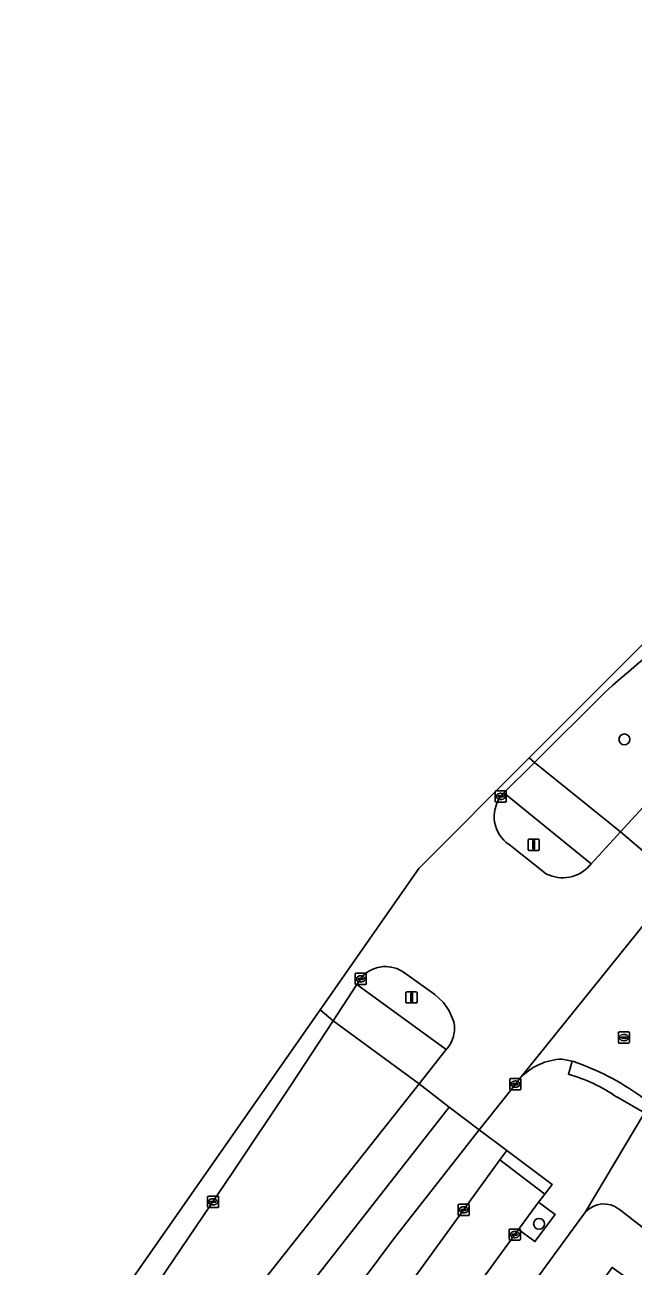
# Model space of a CAD drawing. Extents: x 160102 to 160934, y 382045 to 382923.
# Drawn here: x 160379.8 to 160434.4, y 382582.2 to 382693.6 of the extents above; entities that cross this region are included whole.
import ezdxf

# ---------------------------------------------------------------- set-up
doc = ezdxf.new("R2010")
doc.units = 0
for name, color, linetype in [('IMGEO_Berm_groen', 7, 'Continuous'), ('IMGEO_Boom', 7, 'Continuous'), ('IMGEO_Groenvoorziening', 7, 'Continuous'), ('IMGEO_Kolk', 7, 'Continuous'), ('IMGEO_Lichtmast', 7, 'Continuous'), ('IMGEO_Rijbaan_lokaal_gesloten', 7, 'Continuous'), ('IMGEO_Rijbaan_lokaal_open', 7, 'Continuous'), ('IMGEO_Rioolput', 7, 'Continuous'), ('IMGEO_Verkeerseiland_open', 7, 'Continuous'), ('IMGEO_Voetpad_open', 7, 'Continuous')]:
    doc.layers.add(name, color=color, linetype=linetype)

msp = doc.modelspace()

# ---------------------------------------------------------------- linework, layer by layer
at = {"layer": 'IMGEO_Berm_groen'}
for points in [[(160431.83, 382633.67), (160425.52, 382627.4), (160433.23, 382621.15), (160436.27, 382624.46)], [(160415.33, 382581.93), (160422.43, 382591.72), (160423.04, 382592.57), (160420.56, 382594.41), (160412.88, 382584.61), (160402.25, 382570.37), (160403.35, 382569.22), (160411.42, 382580.31)]]:
    msp.add_lwpolyline(points, dxfattribs=at)
msp.add_lwpolyline([(160381.05, 382555.68), (160397.52, 382576.23), (160400.32, 382579.75), (160415.17, 382598.54), (160407.47, 382604.21), (160403.64, 382598.36), (160398.47, 382590.63), (160389.21, 382576.92), (160373.64, 382555.27), (160334.03, 382500), (160303.99, 382458.49), (160308.58, 382455.46), (160331.77, 382487.41), (160333.57, 382489.91), (160359.61, 382526.08)], close=True, dxfattribs=at)
msp.add_arc((160573.2, 382473.4), 213.71, 123.3265, 131.4153, dxfattribs=at)
at = {"layer": 'IMGEO_Boom'}
for centre in [(160433.59, 382629.46), (160425.94, 382585.98)]:
    msp.add_circle(centre, 0.489, dxfattribs=at)
at = {"layer": 'IMGEO_Groenvoorziening'}
msp.add_lwpolyline([(160424.09, 382585.48), (160425.57, 382584.39), (160427.37, 382586.82), (160425.9, 382587.91)], close=True, dxfattribs=at)
msp.add_lwpolyline([(160430.11, 382587.05), (160424.13, 382578.86), (160428.22, 382576.18), (160432.49, 382582.07), (160435.12, 382580.17), (160435.4, 382580.55), (160436.84, 382579.51), (160436.58, 382579.14), (160440.91, 382576.01), (160437.21, 382570.91), (160439.69, 382569.05), (160445.75, 382577.45), (160433.11, 382587.31)], dxfattribs=at)
msp.add_arc((160431.75, 382585.56), 2.21, 52.0985, 137.7008, dxfattribs=at)
at = {"layer": 'IMGEO_Kolk'}
for p, q in [((160422, 382623.92), (160422, 382624.77)), ((160422.08, 382624.84), (160422.93, 382624.84)), ((160422.49, 382624.62), (160422.52, 382624.62)), ((160423, 382624.77), (160423, 382623.92)), ((160422.93, 382623.84), (160422.08, 382623.84)), ((160422.26, 382624.34), (160422.26, 382624.35)), ((160422.7, 382624.3), (160422.3, 382624.3)), ((160422.31, 382624.39), (160422.7, 382624.39)), ((160422.51, 382624.06), (160422.49, 382624.06)), ((160422.75, 382624.35), (160422.75, 382624.34)), ((160409.44, 382607.54), (160409.44, 382608.39)), ((160409.52, 382608.47), (160410.37, 382608.47)), ((160409.7, 382607.96), (160409.7, 382607.97)), ((160409.74, 382608.01), (160410.14, 382608.01)), ((160410.14, 382607.92), (160409.74, 382607.92)), ((160409.93, 382608.24), (160409.95, 382608.24)), ((160410.18, 382607.97), (160410.18, 382607.96)), ((160410.44, 382608.39), (160410.44, 382607.54)), ((160410.37, 382607.46), (160409.52, 382607.46)), ((160409.95, 382607.69), (160409.93, 382607.69)), ((160423.31, 382598.09), (160423.31, 382598.94)), ((160423.38, 382599.02), (160424.24, 382599.02)), ((160424.31, 382598.94), (160424.31, 382598.09)), ((160424.24, 382598.02), (160423.38, 382598.02)), ((160423.57, 382598.51), (160423.57, 382598.52)), ((160423.61, 382598.56), (160424.01, 382598.56)), ((160424.01, 382598.47), (160423.61, 382598.47)), ((160423.8, 382598.8), (160423.82, 382598.8)), ((160423.82, 382598.24), (160423.8, 382598.24)), ((160424.05, 382598.52), (160424.05, 382598.51)), ((160396.19, 382587.52), (160396.19, 382588.38)), ((160396.27, 382588.45), (160397.12, 382588.45)), ((160396.45, 382587.94), (160396.45, 382587.96)), ((160396.49, 382587.99), (160396.89, 382587.99)), ((160396.89, 382587.91), (160396.49, 382587.91)), ((160396.68, 382588.23), (160396.7, 382588.23)), ((160396.93, 382587.96), (160396.93, 382587.94)), ((160397.19, 382588.38), (160397.19, 382587.52)), ((160397.12, 382587.45), (160396.27, 382587.45)), ((160396.7, 382587.67), (160396.68, 382587.67)), ((160418.68, 382586.81), (160418.68, 382587.66)), ((160418.75, 382587.74), (160419.61, 382587.74)), ((160419.61, 382586.74), (160418.75, 382586.74)), ((160418.94, 382587.23), (160418.94, 382587.24)), ((160418.98, 382587.28), (160419.38, 382587.28)), ((160419.37, 382587.19), (160418.98, 382587.19)), ((160419.19, 382586.96), (160419.16, 382586.96)), ((160419.17, 382587.52), (160419.19, 382587.52)), ((160419.42, 382587.24), (160419.42, 382587.23)), ((160419.68, 382587.66), (160419.68, 382586.81)), ((160423.25, 382584.59), (160423.25, 382585.44)), ((160423.33, 382585.51), (160424.18, 382585.51)), ((160424.18, 382584.51), (160423.33, 382584.51)), ((160423.51, 382585.01), (160423.51, 382585.02)), ((160423.95, 382584.97), (160423.55, 382584.97)), ((160423.56, 382585.06), (160423.95, 382585.06)), ((160423.74, 382585.29), (160423.77, 382585.29)), ((160423.76, 382584.73), (160423.74, 382584.73)), ((160424, 382585.02), (160424, 382585.01)), ((160424.26, 382585.44), (160424.26, 382584.59))]:
    msp.add_line(p, q, dxfattribs=at)
for points in [[(160422, 382623.92), (160422, 382624.77)], [(160422.08, 382624.84), (160422.93, 382624.84)], [(160423, 382624.77), (160423, 382623.92)], [(160422.93, 382623.84), (160422.08, 382623.84)], [(160409.44, 382607.54), (160409.44, 382608.39)], [(160409.52, 382608.47), (160410.37, 382608.47)], [(160410.44, 382608.39), (160410.44, 382607.54)], [(160410.37, 382607.46), (160409.52, 382607.46)], [(160423.31, 382598.09), (160423.31, 382598.94)], [(160423.38, 382599.02), (160424.24, 382599.02)], [(160424.31, 382598.94), (160424.31, 382598.09)], [(160424.24, 382598.02), (160423.38, 382598.02)], [(160396.19, 382587.52), (160396.19, 382588.38)], [(160396.27, 382588.45), (160397.12, 382588.45)], [(160397.19, 382588.38), (160397.19, 382587.52)], [(160397.12, 382587.45), (160396.27, 382587.45)], [(160418.68, 382586.81), (160418.68, 382587.66)], [(160418.75, 382587.74), (160419.61, 382587.74)], [(160419.61, 382586.74), (160418.75, 382586.74)], [(160419.68, 382587.66), (160419.68, 382586.81)], [(160423.25, 382584.59), (160423.25, 382585.44)], [(160423.33, 382585.51), (160424.18, 382585.51)], [(160424.18, 382584.51), (160423.33, 382584.51)], [(160424.26, 382585.44), (160424.26, 382584.59)]]:
    msp.add_lwpolyline(points, dxfattribs=at)
for centre, radius, start, end in [((160422.08, 382624.77), 0.0765, 91.552, 178.448), ((160422.08, 382624.77), 0.0765, 91.552, 178.448), ((160422.93, 382624.77), 0.0765, 1.552, 88.448), ((160422.93, 382624.77), 0.0765, 1.552, 88.448), ((160422.08, 382623.92), 0.0765, 181.552, 268.448), ((160422.08, 382623.92), 0.0765, 181.552, 268.448), ((160422.3, 382624.35), 0.0403, 85.8775, 175.7526), ((160422.3, 382624.34), 0.0366, 178.938, 274.7102), ((160422.71, 382624.35), 0.0386, 1.7309, 96.639), ((160422.7, 382624.34), 0.043, 264.8664, 352.4533), ((160422.93, 382623.92), 0.0765, 271.552, 358.448), ((160422.93, 382623.92), 0.0765, 271.552, 358.448), ((160409.52, 382608.39), 0.0765, 91.552, 178.448), ((160409.52, 382608.39), 0.0765, 91.552, 178.448), ((160409.74, 382607.97), 0.0403, 85.8775, 175.7526), ((160409.74, 382607.96), 0.0366, 178.938, 274.7102), ((160410.15, 382607.97), 0.0386, 1.7309, 96.639), ((160410.14, 382607.96), 0.043, 264.8664, 352.4533), ((160410.37, 382608.39), 0.0765, 1.552, 88.448), ((160410.37, 382608.39), 0.0765, 1.552, 88.448), ((160409.52, 382607.54), 0.0765, 181.552, 268.448), ((160409.52, 382607.54), 0.0765, 181.552, 268.448), ((160410.37, 382607.54), 0.0765, 271.552, 358.448), ((160410.37, 382607.54), 0.0765, 271.552, 358.448), ((160423.39, 382598.94), 0.0765, 91.552, 178.448), ((160423.39, 382598.94), 0.0765, 91.552, 178.448), ((160424.23, 382598.94), 0.0765, 1.552, 88.448), ((160424.23, 382598.94), 0.0765, 1.552, 88.448), ((160423.39, 382598.09), 0.0765, 181.552, 268.448), ((160423.39, 382598.09), 0.0765, 181.552, 268.448), ((160423.61, 382598.52), 0.0403, 85.8775, 175.7526), ((160423.61, 382598.51), 0.0366, 178.938, 274.7102), ((160424.01, 382598.52), 0.0386, 1.7309, 96.639), ((160424.01, 382598.52), 0.043, 264.8664, 352.4533), ((160424.23, 382598.09), 0.0765, 271.552, 358.448), ((160424.23, 382598.09), 0.0765, 271.552, 358.448), ((160396.27, 382588.38), 0.0765, 91.552, 178.448), ((160396.27, 382588.38), 0.0765, 91.552, 178.448), ((160396.49, 382587.95), 0.0403, 85.8775, 175.7526), ((160396.49, 382587.94), 0.0366, 178.938, 274.7102), ((160396.9, 382587.96), 0.0386, 1.7309, 96.639), ((160396.89, 382587.95), 0.043, 264.8664, 352.4533), ((160397.12, 382588.38), 0.0765, 1.552, 88.448), ((160397.12, 382588.38), 0.0765, 1.552, 88.448), ((160396.27, 382587.53), 0.0765, 181.552, 268.448), ((160396.27, 382587.53), 0.0765, 181.552, 268.448), ((160397.12, 382587.53), 0.0765, 271.552, 358.448), ((160397.12, 382587.53), 0.0765, 271.552, 358.448), ((160418.75, 382587.66), 0.0765, 91.552, 178.448), ((160418.75, 382587.66), 0.0765, 91.552, 178.448), ((160418.75, 382586.81), 0.0765, 181.552, 268.448), ((160418.75, 382586.81), 0.0765, 181.552, 268.448), ((160418.98, 382587.24), 0.0403, 85.8775, 175.7526), ((160418.97, 382587.23), 0.0366, 178.938, 274.7102), ((160419.38, 382587.24), 0.043, 264.8664, 352.4533), ((160419.38, 382587.24), 0.0386, 1.7309, 96.639), ((160419.6, 382587.66), 0.0765, 1.552, 88.448), ((160419.6, 382587.66), 0.0765, 1.552, 88.448), ((160419.6, 382586.81), 0.0765, 271.552, 358.448), ((160419.6, 382586.81), 0.0765, 271.552, 358.448), ((160423.33, 382585.44), 0.0765, 91.552, 178.448), ((160423.33, 382585.44), 0.0765, 91.552, 178.448), ((160423.33, 382584.59), 0.0765, 181.552, 268.448), ((160423.33, 382584.59), 0.0765, 181.552, 268.448), ((160423.55, 382585.02), 0.0403, 85.8775, 175.7526), ((160423.55, 382585.01), 0.0366, 178.938, 274.7102), ((160423.96, 382585.02), 0.0386, 1.7309, 96.639), ((160423.95, 382585.01), 0.043, 264.8664, 352.4533), ((160424.18, 382585.44), 0.0765, 1.552, 88.448), ((160424.18, 382585.44), 0.0765, 1.552, 88.448), ((160424.18, 382584.59), 0.0765, 271.552, 358.448), ((160424.18, 382584.59), 0.0765, 271.552, 358.448)]:
    msp.add_arc(centre, radius, start, end, dxfattribs=at)
for centre, major_axis, ratio, start_param, end_param in [((160422.49, 382624.34), (-0.387, 0.002), 0.722429, 4.712389, 7.853982), ((160422.51, 382624.34), (-0.39, 0.002), 0.717154, 1.570796, 4.712389), ((160409.93, 382607.96), (-0.387, 0.002), 0.722429, 4.712389, 7.853982), ((160409.95, 382607.96), (-0.39, 0.002), 0.717154, 1.570796, 4.712389), ((160423.8, 382598.52), (-0.387, 0.002), 0.722429, 4.712389, 7.853982), ((160423.82, 382598.52), (-0.39, 0.002), 0.717154, 1.570796, 4.712389), ((160396.68, 382587.95), (-0.387, 0.002), 0.722429, 4.712389, 7.853982), ((160396.7, 382587.95), (-0.39, 0.002), 0.717154, 1.570796, 4.712389), ((160419.17, 382587.24), (-0.387, 0.002), 0.722429, 4.712389, 7.853982), ((160419.19, 382587.24), (-0.39, 0.002), 0.717154, 1.570796, 4.712389), ((160423.74, 382585.01), (-0.387, 0.002), 0.722429, 4.712389, 7.853982), ((160423.77, 382585.01), (-0.39, 0.002), 0.717154, 1.570796, 4.712389)]:
    msp.add_ellipse(centre, major_axis=major_axis, ratio=ratio, start_param=start_param, end_param=end_param, dxfattribs=at)
at = {"layer": 'IMGEO_Lichtmast'}
for p, q in [((160424.96, 382619.6), (160424.96, 382620.4)), ((160424.96, 382620.4), (160424.96, 382619.6)), ((160425.06, 382620.5), (160425.85, 382620.5)), ((160425.85, 382620.5), (160425.06, 382620.5)), ((160425.95, 382620.4), (160425.95, 382619.6)), ((160425.95, 382619.6), (160425.95, 382620.4)), ((160425.85, 382619.5), (160425.06, 382619.5)), ((160425.06, 382619.5), (160425.85, 382619.5)), ((160414.1, 382606.8), (160414.89, 382606.8)), ((160414.89, 382606.8), (160414.1, 382606.8)), ((160414, 382605.9), (160414, 382606.7)), ((160414, 382606.7), (160414, 382605.9)), ((160414.89, 382605.8), (160414.1, 382605.8)), ((160414.1, 382605.8), (160414.89, 382605.8)), ((160414.99, 382606.7), (160414.99, 382605.9)), ((160414.99, 382605.9), (160414.99, 382606.7))]:
    msp.add_line(p, q, dxfattribs=at)
for points in [[(160425.38, 382620.38), (160425.53, 382620.38), (160425.53, 382619.63), (160425.38, 382619.63), (160425.38, 382620.38)], [(160414.42, 382606.67), (160414.57, 382606.67), (160414.57, 382605.92), (160414.42, 382605.92), (160414.42, 382606.67)]]:
    msp.add_lwpolyline(points, dxfattribs=at)
for centre, start, end in [((160425.06, 382620.4), 90, 180), ((160425.06, 382620.4), 90, 180), ((160425.85, 382620.4), 0, 90), ((160425.85, 382620.4), 360, 90), ((160425.06, 382619.6), 180, 270), ((160425.06, 382619.6), 180, 270), ((160425.85, 382619.6), 270, 0), ((160425.85, 382619.6), 270, 0), ((160414.1, 382606.7), 90, 180), ((160414.1, 382606.7), 90, 180), ((160414.89, 382606.7), 0, 90), ((160414.89, 382606.7), 360, 90), ((160414.1, 382605.9), 180, 270), ((160414.1, 382605.9), 180, 270), ((160414.89, 382605.9), 270, 0), ((160414.89, 382605.9), 270, 0)]:
    msp.add_arc(centre, 0.1, start, end, dxfattribs=at)
at = {"layer": 'IMGEO_Rijbaan_lokaal_gesloten'}
for points in [[(160480.44, 382667.03), (160493.08, 382674.22), (160495.89, 382675.76), (160504.58, 382680.88), (160517.65, 382689.26), (160520.99, 382691.35), (160520.29, 382693.59), (160449.46, 382649.41), (160441.94, 382644.72), (160425.06, 382627.79)], [(160436.27, 382624.46), (160433.23, 382621.15), (160435.83, 382618.96), (160442.54, 382626.39), (160445.37, 382629.28), (160450.61, 382634.31), (160454.14, 382637.55), (160460.24, 382642.82), (160463.38, 382645.38), (160469.77, 382650.22), (160473.02, 382652.55), (160479.06, 382656.64), (160482.36, 382658.87), (160486.43, 382661.48), (160503.48, 382672.16), (160517.89, 382681.05)], [(160425.06, 382627.79), (160425.52, 382627.4), (160431.83, 382633.67)], [(160422.77, 382624.66), (160425.52, 382627.4), (160425.06, 382627.79), (160415.16, 382617.87), (160406.31, 382605.2)], [(160417.6, 382601.62), (160415.17, 382598.54), (160417.87, 382596.45), (160420.56, 382594.41), (160423.04, 382597.52), (160424.21, 382599.01), (160435.63, 382613.19), (160435.89, 382613.53), (160436.02, 382613.73), (160436.43, 382614.31), (160437.43, 382615.67), (160438.43, 382616.76), (160435.83, 382618.96), (160433.23, 382621.15), (160430.61, 382618.29), (160430.47, 382618.12)], [(160426.61, 382617.37), (160423.25, 382620.02)], [(160406.31, 382605.2), (160407.47, 382604.21), (160409.6, 382607.45), (160410.11, 382608.22)], [(160413.87, 382608.52), (160416.6, 382606.56), (160417.38, 382605.84), (160417.87, 382605.09), (160418.31, 382604.04)], [(160400.61, 382574.39), (160417.87, 382596.45), (160415.17, 382598.54), (160400.32, 382579.75)], [(160402.25, 382570.37), (160412.88, 382584.61), (160420.56, 382594.41), (160417.87, 382596.45), (160400.61, 382574.39)]]:
    msp.add_lwpolyline(points, dxfattribs=at)
msp.add_lwpolyline([(160265.21, 382410.9), (160266.44, 382409.99), (160297.11, 382448.98), (160303.99, 382458.49), (160334.03, 382500), (160373.64, 382555.27), (160389.21, 382576.92), (160398.47, 382590.63), (160403.64, 382598.36), (160407.47, 382604.21), (160406.31, 382605.2), (160356.28, 382533.59)], close=True, dxfattribs=at)
for centre, radius, start, end in [((160573.2, 382473.4), 213.71, 123.3265, 131.4153), ((160424.8, 382622.67), 2.84, 135.6959, 143.9788), ((160424.95, 382622.54), 3.04, 143.6041, 235.9474), ((160428.05, 382620.27), 3.23, 243.6039, 318.5477), ((160412.16, 382606.16), 2.91, 54.2046, 134.8633), ((160415.51, 382603.54), 2.84, 329.5239, 10.0796), ((160415.44, 382603.59), 2.93, 317.5943, 329.3536)]:
    msp.add_arc(centre, radius, start, end, dxfattribs=at)
at = {"layer": 'IMGEO_Rijbaan_lokaal_open'}
for points in [[(160435.63, 382613.19), (160424.21, 382599.01)], [(160428.02, 382600.75), (160428.92, 382600.57), (160429.03, 382600.54)]]:
    msp.add_lwpolyline(points, dxfattribs=at)
for points in [[(160423.04, 382592.57), (160422.43, 382591.72), (160426.45, 382588.64), (160427.1, 382589.52)], [(160391.65, 382540.75), (160393.41, 382543.18), (160399.93, 382552.16), (160401.68, 382554.57), (160406.46, 382561.17), (160408.19, 382563.55), (160411.23, 382567.74), (160412.98, 382570.16), (160416.68, 382575.26), (160418.42, 382577.66), (160424.09, 382585.48), (160425.9, 382587.91), (160426.45, 382588.64), (160422.43, 382591.72), (160415.33, 382581.93), (160382.52, 382536.77), (160386.55, 382533.67)]]:
    msp.add_lwpolyline(points, close=True, dxfattribs=at)
for centre, radius, start, end in [((160428.15, 382595.43), 5.33, 91.3982, 137.7049), ((160421.51, 382578.62), 23.18, 54.2404, 71.0651)]:
    msp.add_arc(centre, radius, start, end, dxfattribs=at)
at = {"layer": 'IMGEO_Rioolput'}
for p, q in [((160433.05, 382602.27), (160433.05, 382603.12)), ((160433.12, 382603.2), (160433.98, 382603.2)), ((160433.31, 382602.69), (160433.31, 382602.7)), ((160433.35, 382602.74), (160433.75, 382602.74)), ((160433.74, 382602.65), (160433.35, 382602.65)), ((160433.56, 382602.42), (160433.53, 382602.42)), ((160433.54, 382602.97), (160433.56, 382602.97)), ((160433.79, 382602.7), (160433.79, 382602.69)), ((160434.05, 382603.12), (160434.05, 382602.27)), ((160433.98, 382602.19), (160433.12, 382602.19))]:
    msp.add_line(p, q, dxfattribs=at)
for points in [[(160433.05, 382602.27), (160433.05, 382603.12)], [(160433.12, 382603.2), (160433.98, 382603.2)], [(160434.05, 382603.12), (160434.05, 382602.27)], [(160433.98, 382602.19), (160433.12, 382602.19)]]:
    msp.add_lwpolyline(points, dxfattribs=at)
for centre, radius, start, end in [((160433.12, 382603.12), 0.0765, 91.552, 178.448), ((160433.12, 382603.12), 0.0765, 91.552, 178.448), ((160433.12, 382602.27), 0.0765, 181.552, 268.448), ((160433.12, 382602.27), 0.0765, 181.552, 268.448), ((160433.35, 382602.7), 0.0403, 85.8775, 175.7526), ((160433.34, 382602.69), 0.0366, 178.938, 274.7102), ((160433.75, 382602.69), 0.043, 264.8664, 352.4533), ((160433.75, 382602.7), 0.0386, 1.7309, 96.639), ((160433.97, 382603.12), 0.0765, 1.552, 88.448), ((160433.97, 382603.12), 0.0765, 1.552, 88.448), ((160433.97, 382602.27), 0.0765, 271.552, 358.448), ((160433.97, 382602.27), 0.0765, 271.552, 358.448)]:
    msp.add_arc(centre, radius, start, end, dxfattribs=at)
for centre, major_axis, ratio, start_param, end_param in [((160433.54, 382602.69), (-0.387, 0.002), 0.722429, 4.712389, 7.853982), ((160433.56, 382602.69), (-0.39, 0.002), 0.717154, 1.570796, 4.712389)]:
    msp.add_ellipse(centre, major_axis=major_axis, ratio=ratio, start_param=start_param, end_param=end_param, dxfattribs=at)
at = {"layer": 'IMGEO_Verkeerseiland_open'}
for points in [[(160430.47, 382618.12), (160430.61, 382618.29), (160422.77, 382624.66)], [(160423.25, 382620.02), (160426.61, 382617.37)], [(160410.11, 382608.22), (160409.6, 382607.45), (160417.6, 382601.62)], [(160418.31, 382604.04), (160417.87, 382605.09), (160417.38, 382605.84), (160416.6, 382606.56), (160413.87, 382608.52)]]:
    msp.add_lwpolyline(points, dxfattribs=at)
for centre, radius, start, end in [((160424.8, 382622.67), 2.84, 135.6959, 143.9788), ((160424.95, 382622.54), 3.04, 143.6041, 235.9474), ((160428.05, 382620.27), 3.23, 243.6039, 318.5477), ((160412.16, 382606.16), 2.91, 54.2046, 134.8633), ((160415.51, 382603.54), 2.84, 329.5239, 10.0796), ((160415.44, 382603.59), 2.93, 317.5943, 329.3536)]:
    msp.add_arc(centre, radius, start, end, dxfattribs=at)
at = {"layer": 'IMGEO_Voetpad_open'}
for points in [[(160433.23, 382621.15), (160425.52, 382627.4), (160422.77, 382624.66), (160430.61, 382618.29)], [(160415.17, 382598.54), (160417.6, 382601.62), (160409.6, 382607.45), (160407.47, 382604.21)]]:
    msp.add_lwpolyline(points, close=True, dxfattribs=at)
for points in [[(160428.57, 382599.42), (160428.92, 382600.57), (160428.02, 382600.75)], [(160429.03, 382600.54), (160428.92, 382600.57), (160428.57, 382599.42)], [(160424.21, 382599.01), (160423.04, 382597.52), (160420.56, 382594.41), (160423.04, 382592.57), (160427.1, 382589.52), (160426.45, 382588.64), (160425.9, 382587.91), (160427.37, 382586.82), (160425.57, 382584.39), (160424.09, 382585.48), (160418.42, 382577.66)], [(160402.26, 382548.92), (160403.83, 382551.08), (160412.43, 382562.85), (160413.97, 382564.95), (160422.54, 382576.68), (160424.13, 382578.86), (160430.11, 382587.05), (160435.41, 382595.93), (160432.91, 382597.37)], [(160437.85, 382595.41), (160435.99, 382596.8), (160435.41, 382595.93), (160430.11, 382587.05)], [(160432.91, 382597.37), (160435.41, 382595.93), (160435.99, 382596.8), (160435.05, 382597.43)], [(160433.11, 382587.31), (160445.75, 382577.45), (160446.88, 382576.57), (160448.15, 382575.58), (160450.85, 382578.8), (160459.07, 382572.24), (160461.27, 382570.49), (160472.5, 382561.52), (160474.6, 382559.85), (160480.93, 382554.8), (160484.05, 382558.32), (160483.8, 382558.52)]]:
    msp.add_lwpolyline(points, dxfattribs=at)
for centre, radius, start, end in [((160428.15, 382595.43), 5.33, 91.3982, 137.7049), ((160421.51, 382578.62), 23.18, 54.2404, 71.0651), ((160424.55, 382585.28), 14.69, 55.3382, 74.1466), ((160424.55, 382585.28), 14.69, 55.3382, 74.1466), ((160431.75, 382585.56), 2.21, 52.0985, 137.7008)]:
    msp.add_arc(centre, radius, start, end, dxfattribs=at)

doc.saveas('drawing.dxf')
